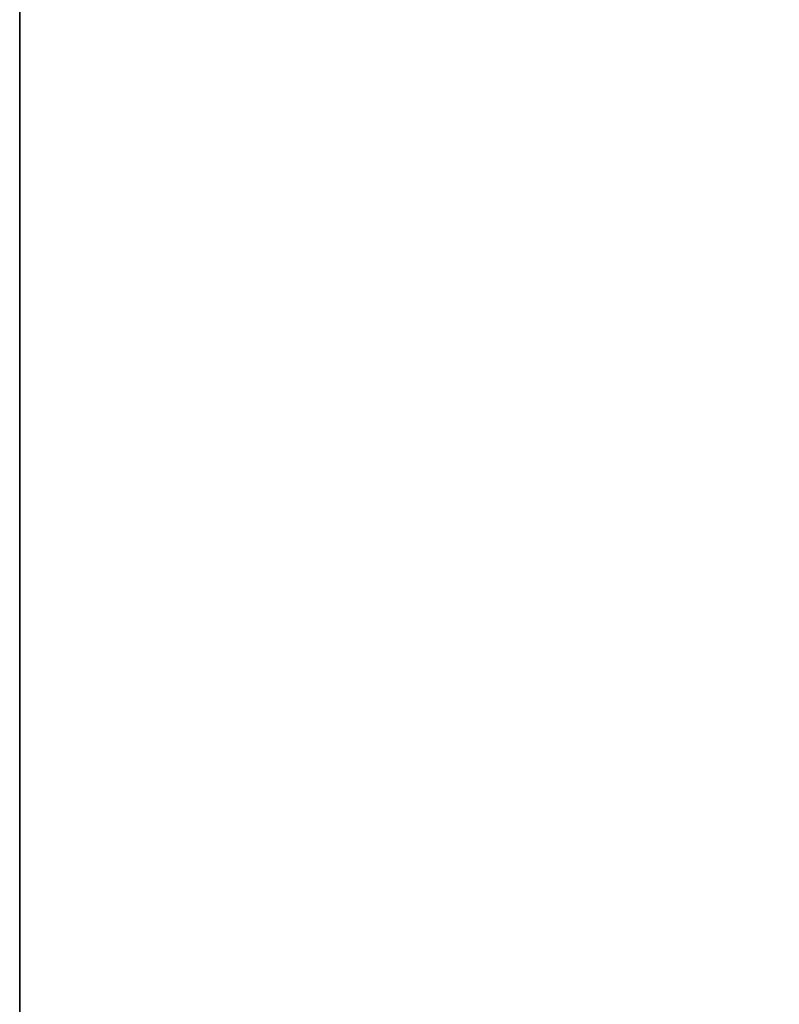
# Model space of a CAD drawing. Header units: metres. Extents: x 209848 to 209928, y 1182430 to 1182563.
# Tile 925 of 1056: x 209850.0697 to 209850.1507, y 1182500.1621 to 1182500.2672. Entities that reach past the tile are written whole.
import ezdxf

# ---------------------------------------------------------------- set-up
doc = ezdxf.new("R2010")
doc.units = ezdxf.units.M
doc.header["$MEASUREMENT"] = 0
doc.linetypes.add('DGN Style 2', pattern=[15.036391, 9.021834, -6.014556])
doc.layers.get('0').update_dxf_attribs({"color": 254})

# ---------------------------------------------------------------- blocks, each defined once
blk = doc.blocks.new('*U2')
at = {"color": 3, "linetype": 'Continuous'}
for p, q in [((-1.275, 1.12605), (-1.275, 1.34802)), ((-1.275, 0.90868), (-1.275, 1.12605))]:
    blk.add_line(p, q, dxfattribs=at)
blk = doc.blocks.new('*U3')
at = {"color": 3, "linetype": 'Continuous'}
blk.add_line((-1.275, 1.06858), (-1.275, 1.26762), dxfattribs=at)
blk = doc.blocks.new('*U4')
at = {"color": 3, "linetype": 'Continuous'}
blk.add_line((-1.275, 1.09032), (-1.275, 1.27947), dxfattribs=at)
blk = doc.blocks.new('*U5')
at = {"color": 3, "linetype": 'Continuous'}
for p, q in [((-1.275, 1.17155), (-1.275, 1.30286)), ((-1.275, 1.04058), (-1.275, 1.17155))]:
    blk.add_line(p, q, dxfattribs=at)
blk = doc.blocks.new('*U6')
at = {"color": 3, "linetype": 'Continuous'}
for p, q in [((-1.275, 1.17043), (-1.275, 1.31688)), ((-1.275, 1.02503), (-1.275, 1.17043))]:
    blk.add_line(p, q, dxfattribs=at)
blk = doc.blocks.new('*U7')
at = {"color": 3, "linetype": 'Continuous'}
for p, q in [((-1.275, 1.1977), (-1.275, 1.34111)), ((-1.275, 1.05483), (-1.275, 1.1977))]:
    blk.add_line(p, q, dxfattribs=at)
blk = doc.blocks.new('*U8')
at = {"color": 3, "linetype": 'Continuous'}
for p, q in [((-1.275, 1.20403), (-1.275, 1.33687)), ((-1.275, 1.07168), (-1.275, 1.20403))]:
    blk.add_line(p, q, dxfattribs=at)
blk = doc.blocks.new('*U9')
at = {"color": 3, "linetype": 'Continuous'}
for p, q in [((-1.275, 1.15097), (-1.275, 1.26302)), ((-1.275, 1.0388), (-1.275, 1.15097))]:
    blk.add_line(p, q, dxfattribs=at)
blk = doc.blocks.new('ATTEMP_5')
at = {"color": 254, "flags": 128}
blk.add_lwpolyline([(0, 1.275), (-2.309, 1.275), (-2.309, 0.5138), (-7.62, 0.5138), (-7.62, -0.5138), (-2.309, -0.5138), (-2.309, -1.275), (0, -1.275), (0, 1.275), (0, 1.275)], dxfattribs=at)
blk = doc.blocks.new('ATTEMP_1')
at = {"color": 254, "rotation": 90}
blk.add_blockref('ATTEMP_5', (0, 1.72), dxfattribs=at)
blk = doc.blocks.new('ATTEMP')
at = {"color": 3, "linetype": 'Continuous'}
for name in ['*U9', '*U8', '*U7', '*U6', '*U5', '*U4', '*U3', '*U2']:
    blk.add_blockref(name, (-8.51117, 0), dxfattribs=at)
at = {"color": 254}
blk.add_blockref('ATTEMP_1', (-8.51117, 0), dxfattribs=at)

msp = doc.modelspace()

# ---------------------------------------------------------------- block references
at = {"color": 1, "linetype": 'DGN Style 2'}
msp.add_blockref('ATTEMP', (209859.85591, 1182499.06107), dxfattribs=at)

doc.saveas('drawing.dxf')
